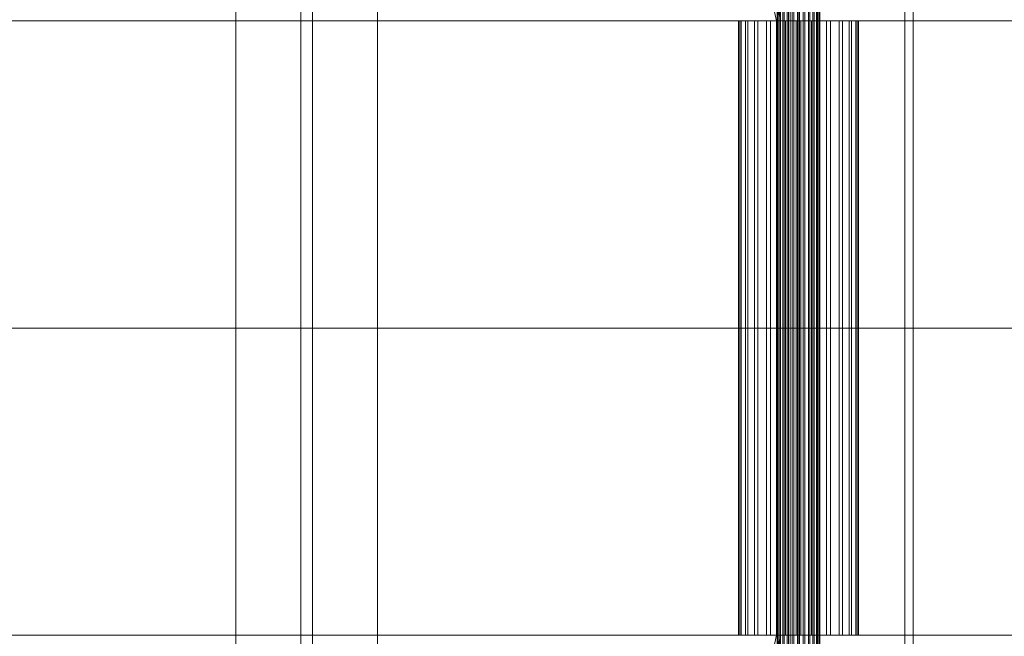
# Model space of a CAD drawing. Header units: millimetres. Extents: x -3490 to 61924, y -72580 to 6847.
# Tile 550 of 656: x 23101 to 23518, y -18130 to -17870. Entities that reach past the tile are written whole.
import ezdxf

# ---------------------------------------------------------------- set-up
doc = ezdxf.new("R2010")
doc.units = ezdxf.units.MM
doc.layers.add('COTAS_O', color=1, linetype='Continuous', lineweight=0)
doc.layers.add('superior_C02', color=7, linetype='Continuous', lineweight=0)
doc.dimstyles.new('R19_100', dxfattribs={"dimtxt": 250, "dimasz": 150, "dimexe": 150, "dimexo": 80, "dimgap": 100, "dimtad": 1, "dimtih": 1, "dimtoh": 1, "dimdsep": 46, "dimcen": 0.09, "dimadec": 0, "dimazin": 0, "dimtfac": 1, "dimtdec": 4, "dimtofl": 0, "dimtmove": 0, "dimatfit": 3, "dimfxl": 1, "dimtolj": 1, "dimtzin": 0, "dimarcsym": 0})

# ---------------------------------------------------------------- blocks, each defined once
blk = doc.blocks.new('DIM_R29_47')
at = {"layer": 'COTAS_O'}
for p, q in [((23050.07, -17510), (23005.07, -17660)), ((23750.07, -17510), (23050.07, -17510)), ((23050.07, -19480), (23050.07, -17510)), ((23050.07, -17510), (23095.07, -17660)), ((23050.07, -19480), (23005.07, -19330)), ((23050.07, -19480), (23095.07, -19330)), ((23750.07, -19480), (23050.07, -19480))]:
    blk.add_line(p, q, dxfattribs=at)
blk.add_text('1970 O', height=250, rotation=90, dxfattribs=at).set_placement((22950.07, -18495))

msp = doc.modelspace()

# ---------------------------------------------------------------- linework, layer by layer
at = {"layer": 'superior_C02'}
for p, q in [((23192.756, -17570), (23192.756, -18430)), ((23220.256, -17570), (23220.256, -18430)), ((23225.256, -18430), (23225.256, -17570)), ((23252.756, -18430), (23252.756, -17570)), ((23427.395, -17575), (23427.395, -18425)), ((23430.972, -18425), (23430.972, -17575)), ((23475.886, -18425), (23475.886, -17575)), ((23479.463, -17575), (23479.463, -18425)), ((23401.145, -17771.702), (23421.547, -17870)), ((23423.326, -17870), (23402.923, -17771.702)), ((23421.904, -18148), (23421.904, -17852)), ((23422.115, -18148), (23422.115, -17852)), ((23422.305, -18148), (23422.305, -17852)), ((23422.925, -18148), (23422.925, -17852)), ((23423.292, -18148), (23423.292, -17852)), ((23424.278, -18148), (23424.278, -17852)), ((23424.798, -18148), (23424.798, -17852)), ((23426.082, -18148), (23426.082, -17852)), ((23426.718, -18148), (23426.718, -17852)), ((23428.214, -18148), (23428.214, -17852)), ((23428.924, -18148), (23428.924, -17852)), ((23430.529, -18148), (23430.529, -17852)), ((23431.264, -18148), (23431.264, -17852)), ((23432.869, -18148), (23432.869, -17852)), ((23433.579, -18148), (23433.579, -17852)), ((23435.074, -18148), (23435.074, -17852)), ((23435.711, -18148), (23435.711, -17852)), ((23436.995, -18148), (23436.995, -17852)), ((23437.515, -18148), (23437.515, -17852)), ((23438.5, -18148), (23438.5, -17852)), ((23438.868, -18148), (23438.868, -17852)), ((23439.487, -17852), (23439.487, -18148)), ((23439.678, -18148), (23439.678, -17852)), ((23439.889, -18148), (23439.889, -17852)), ((22991.771, -17870), (23421.547, -17870)), ((23423.326, -17870), (22993.55, -17870)), ((23406.114, -17870), (23405.518, -17870)), ((23405.518, -17870), (23406.651, -17870)), ((23405.518, -18130), (23405.518, -17870)), ((23408.399, -17870), (23406.114, -17870)), ((23406.114, -18130), (23406.114, -17870)), ((23406.651, -17870), (23409.436, -17870)), ((23406.651, -18130), (23406.651, -17870)), ((23412.217, -17870), (23408.399, -17870)), ((23408.399, -18130), (23408.399, -17870)), ((23409.436, -17870), (23413.684, -17870)), ((23409.436, -18130), (23409.436, -17870)), ((23417.309, -17870), (23412.217, -17870)), ((23412.217, -18130), (23412.217, -17870)), ((23413.684, -17870), (23419.105, -17870)), ((23413.684, -18130), (23413.684, -17870)), ((23423.326, -17870), (23417.309, -17870)), ((23417.309, -18130), (23417.309, -17870)), ((23419.105, -17870), (23425.33, -17870)), ((23419.105, -18130), (23419.105, -17870)), ((23421.547, -17870), (23421.547, -18000)), ((23421.547, -17870), (23851.323, -17870)), ((23423.326, -18000), (23423.326, -17870)), ((23853.102, -17870), (23423.326, -17870)), ((23429.859, -17870), (23423.326, -17870)), ((23423.326, -18130), (23423.326, -17870)), ((23425.33, -17870), (23431.934, -17870)), ((23425.33, -18130), (23425.33, -17870)), ((23436.463, -17870), (23429.859, -17870)), ((23429.859, -18130), (23429.859, -17870)), ((23431.934, -17870), (23438.467, -17870)), ((23431.934, -18130), (23431.934, -17870)), ((23442.687, -17870), (23436.463, -17870)), ((23436.463, -18130), (23436.463, -17870)), ((23438.467, -17870), (23444.484, -17870)), ((23438.467, -18130), (23438.467, -17870)), ((23448.108, -17870), (23442.687, -17870)), ((23442.687, -18130), (23442.687, -17870)), ((23444.484, -17870), (23449.575, -17870)), ((23444.484, -18130), (23444.484, -17870)), ((23452.356, -17870), (23448.108, -17870)), ((23448.108, -18130), (23448.108, -17870)), ((23449.575, -17870), (23453.394, -17870)), ((23449.575, -18130), (23449.575, -17870)), ((23455.142, -17870), (23452.356, -17870)), ((23452.356, -18130), (23452.356, -17870)), ((23453.394, -17870), (23455.679, -17870)), ((23453.394, -18130), (23453.394, -17870)), ((23456.275, -17870), (23455.142, -17870)), ((23455.142, -17870), (23455.142, -18130)), ((23455.679, -17870), (23456.275, -17870)), ((23455.679, -18130), (23455.679, -17870)), ((23456.275, -18130), (23456.275, -17870)), ((22991.771, -18000), (23421.547, -18000)), ((23423.326, -18000), (22993.55, -18000)), ((23421.547, -18000), (23421.547, -18130)), ((23421.547, -18000), (23851.323, -18000)), ((23423.326, -18130), (23423.326, -18000)), ((23853.102, -18000), (23423.326, -18000)), ((22991.771, -18130), (23421.547, -18130)), ((23423.326, -18130), (22993.55, -18130)), ((23421.547, -18130), (23401.145, -18228.298)), ((23402.923, -18228.298), (23423.326, -18130)), ((23406.651, -18130), (23405.518, -18130)), ((23405.518, -18130), (23406.114, -18130)), ((23406.114, -18130), (23408.399, -18130)), ((23409.436, -18130), (23406.651, -18130)), ((23408.399, -18130), (23412.217, -18130)), ((23413.684, -18130), (23409.436, -18130)), ((23412.217, -18130), (23417.309, -18130)), ((23419.105, -18130), (23413.684, -18130)), ((23417.309, -18130), (23423.326, -18130)), ((23425.33, -18130), (23419.105, -18130)), ((23421.547, -18130), (23851.323, -18130)), ((23853.102, -18130), (23423.326, -18130)), ((23423.326, -18130), (23429.859, -18130)), ((23431.934, -18130), (23425.33, -18130)), ((23429.859, -18130), (23436.463, -18130)), ((23438.467, -18130), (23431.934, -18130)), ((23436.463, -18130), (23442.687, -18130)), ((23444.484, -18130), (23438.467, -18130)), ((23442.687, -18130), (23448.108, -18130)), ((23449.575, -18130), (23444.484, -18130)), ((23448.108, -18130), (23452.356, -18130)), ((23453.394, -18130), (23449.575, -18130)), ((23452.356, -18130), (23455.142, -18130)), ((23455.679, -18130), (23453.394, -18130)), ((23455.142, -18130), (23456.275, -18130)), ((23456.275, -18130), (23455.679, -18130))]:
    msp.add_line(p, q, dxfattribs=at)

# ---------------------------------------------------------------- dimensions: what is measured, and where the dimension line sits
at = {"layer": 'COTAS_O'}
dim = msp.add_aligned_dim(p1=(23750.067, -19480), p2=(23750.067, -17510), distance=700, text='<> O', dimstyle='R19_100', dxfattribs=at)
dim.commit()
dim.dimension.update_dxf_attribs({"geometry": 'DIM_R29_47', "text_midpoint": (23050.067, -18495)})

doc.saveas('drawing.dxf')
